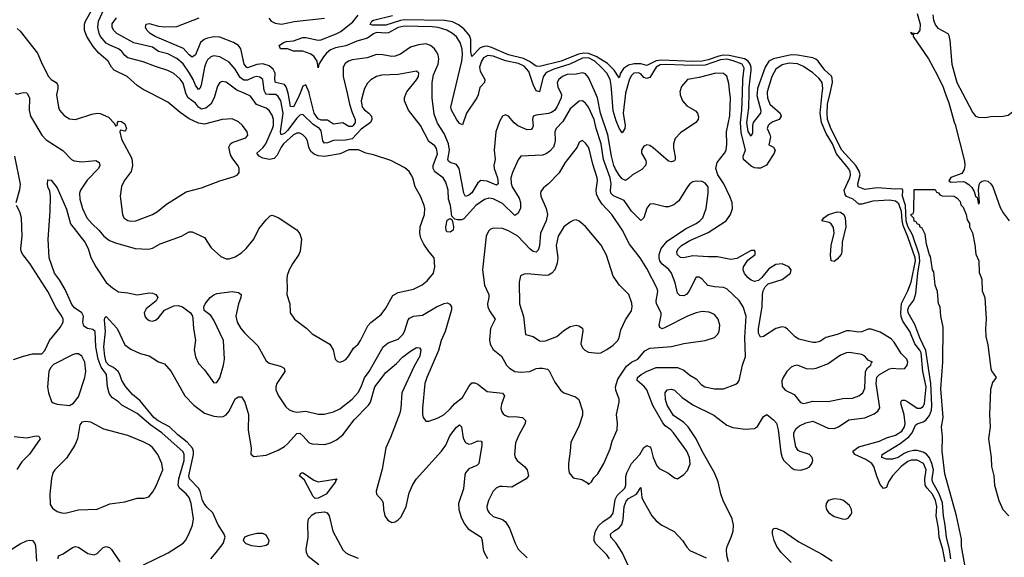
# Model space of a CAD drawing. Header units: inches. Extents: x 1694797 to 1849917, y 907313 to 1017959.
# Tile 529 of 656: x 1772806 to 1779218, y 1006980 to 1010479. Entities that reach past the tile are written whole.
import ezdxf

# ---------------------------------------------------------------- set-up
doc = ezdxf.new("R2010")
doc.units = ezdxf.units.IN
doc.header["$MEASUREMENT"] = 0
doc.layers.add('B7070', color=7, linetype='Continuous')
doc.layers.add('B7071', color=7, linetype='Continuous')

msp = doc.modelspace()

# ---------------------------------------------------------------- linework, layer by layer
at = {"layer": 'B7070', "color": 5}
for points, elevation in [([(1772777.1, 1010000), (1772790, 1009994.4), (1772812.4, 1010000)], 660), ([(1772852.8, 1010000), (1772856.7, 1009996.7), (1772869.1, 1009969.1), (1772867.2, 1009890), (1772876.8, 1009850), (1772950, 1009726.5), (1772977.6, 1009697.6), (1773087.5, 1009627.5), (1773144, 1009570), (1773160.8, 1009560.8), (1773210, 1009553), (1773302.7, 1009562.8), (1773323.7, 1009550), (1773326.9, 1009530), (1773318.9, 1009510), (1773245.8, 1009434.2), (1773201.5, 1009370), (1773195, 1009350), (1773197.5, 1009310), (1773215.6, 1009250), (1773243.5, 1009190), (1773278.2, 1009150), (1773321.4, 1009110), (1773353.7, 1009070), (1773390, 1009042.7), (1773430, 1009026.7), (1773558, 1008990), (1773644.4, 1008984.4), (1773670, 1008991.8), (1773719.9, 1009020.1), (1773859.3, 1009070), (1773910, 1009099.1), (1773930, 1009099.1), (1774010, 1009060.7), (1774053.8, 1008993.8), (1774116.9, 1008936.9), (1774150, 1008923.1), (1774170, 1008922.3), (1774210, 1008934.6), (1774250, 1008961.5), (1774281.7, 1008990), (1774329.8, 1009050), (1774363.3, 1009116.7), (1774410, 1009176), (1774438, 1009202), (1774450, 1009206), (1774490, 1009190.8), (1774610, 1009110.7), (1774630, 1009084.7), (1774642, 1009050), (1774632.5, 1008972.5), (1774624.2, 1008950), (1774582.6, 1008890), (1774561.1, 1008850), (1774547, 1008813), (1774544.6, 1008790), (1774548.8, 1008730), (1774546, 1008690), (1774566, 1008630), (1774567.7, 1008570), (1774595.3, 1008530), (1774674.9, 1008470), (1774710, 1008434.9), (1774826.6, 1008366.6), (1774848, 1008330), (1774861, 1008270), (1774874.8, 1008254.8), (1774890, 1008250.8), (1774910, 1008256.3), (1774930, 1008268.2), (1774950, 1008290.6), (1774979, 1008341), (1775010, 1008367.4), (1775026.2, 1008390), (1775074.1, 1008485.9), (1775092.8, 1008507.2), (1775160, 1008560), (1775190, 1008600.4), (1775236.6, 1008683.4), (1775270, 1008703.8), (1775370, 1008726), (1775426.3, 1008753.7), (1775460.4, 1008779.6), (1775499.6, 1008830), (1775509.5, 1008869.5), (1775505.2, 1008930), (1775469.8, 1008969.7), (1775438.3, 1009018.3), (1775417.7, 1009057.7), (1775410.8, 1009090), (1775414.6, 1009130), (1775442, 1009210), (1775443.8, 1009250), (1775438.8, 1009270), (1775415.6, 1009330), (1775382, 1009390), (1775366, 1009450), (1775355.9, 1009470), (1775342.3, 1009490), (1775314.4, 1009514.4), (1775222.1, 1009562.1), (1775110, 1009598.4), (1775059, 1009610), (1775011.4, 1009631.4), (1774950, 1009630.9), (1774893.8, 1009606.2), (1774790, 1009587.8), (1774750, 1009592.2), (1774723.5, 1009603.5), (1774701.9, 1009621.9), (1774688.7, 1009648.7), (1774679.4, 1009690), (1774669.8, 1009710), (1774650.4, 1009730.4), (1774630, 1009739.4), (1774610, 1009739.5), (1774590, 1009729.3), (1774523.5, 1009670), (1774508.1, 1009650), (1774483.3, 1009596.7), (1774464.2, 1009575.8), (1774432.1, 1009567.9), (1774390, 1009577.3), (1774366.1, 1009590), (1774350.7, 1009610), (1774390, 1009643.9), (1774409.2, 1009670.8), (1774453.2, 1009770), (1774458.8, 1009790), (1774458.5, 1009830), (1774450, 1009858.5), (1774430, 1009888.7), (1774410, 1009903.2), (1774347.7, 1009927.7), (1774310, 1009982), (1774267.2, 1010000)], 660), ([(1773048.1, 1010000), (1773046, 1009990), (1773058.9, 1009910), (1773064.9, 1009890), (1773095.4, 1009855.4), (1773130, 1009834), (1773170, 1009830.3), (1773276.8, 1009863.2), (1773310, 1009870.2), (1773330, 1009869.2), (1773384.9, 1009844.9), (1773423.6, 1009803.6), (1773430, 1009788.2), (1773432.9, 1009787.1), (1773443.1, 1009796.9), (1773443.7, 1009810), (1773450, 1009818.8), (1773470, 1009817.1), (1773490, 1009800.7), (1773500.7, 1009770), (1773497.5, 1009762.5), (1773490, 1009754), (1773461, 1009759), (1773458, 1009750), (1773470, 1009702), (1773535.8, 1009575.8), (1773540.7, 1009530), (1773531.7, 1009490), (1773487.2, 1009430), (1773470, 1009392.7), (1773459.5, 1009330), (1773474.9, 1009210), (1773483.7, 1009190), (1773510, 1009171.6), (1773530, 1009166.7), (1773562.7, 1009170), (1773670, 1009211.1), (1773704, 1009230), (1773761.6, 1009278.4), (1773890, 1009357.8), (1773990, 1009383.9), (1774110, 1009430.2), (1774202.2, 1009457.8), (1774223.6, 1009470), (1774234.9, 1009485.1), (1774235.8, 1009510), (1774228.7, 1009528.7), (1774193.3, 1009573.3), (1774179.8, 1009599.7), (1774168.5, 1009650), (1774177.7, 1009670), (1774190, 1009679.7), (1774278, 1009710), (1774292.6, 1009727.4), (1774287.8, 1009750), (1774257.4, 1009790), (1774230, 1009813.3), (1774190, 1009833.5), (1774124.7, 1009830), (1774010, 1009799.8), (1773970, 1009806), (1773910, 1009832.7), (1773850, 1009874.8), (1773770, 1009942.7), (1773657.2, 1010000)], 680), ([(1774080.4, 1010000), (1774072.2, 1009970), (1774051.5, 1009930), (1774017.9, 1009902.1), (1773990, 1009896.7), (1773970, 1009908.8), (1773950, 1009935.5), (1773903.8, 1009970), (1773891.8, 1009990), (1773888.9, 1010000)], 660), ([(1775043.3, 1010000), (1775030.7, 1009950), (1775037, 1009910), (1775051.3, 1009891.3), (1775079.7, 1009870), (1775096.8, 1009850), (1775099.5, 1009830), (1775090.7, 1009810), (1775030, 1009766.4), (1774970, 1009704.1), (1774930, 1009693.9), (1774850, 1009691.7), (1774810, 1009676.4), (1774790, 1009675.8), (1774779.6, 1009690), (1774770, 1009756.1), (1774758, 1009770), (1774717.3, 1009797.3), (1774650, 1009861.7), (1774630, 1009857.3), (1774610, 1009837.4), (1774550, 1009758.1), (1774530, 1009738.7), (1774508.8, 1009728.8), (1774505, 1009750), (1774521.6, 1009870), (1774505.6, 1009950), (1774490, 1009979.9), (1774473, 1009993), (1774430, 1009991.2), (1774410, 1009995), (1774407.7, 1010000)], 640), ([(1774631.9, 1010000), (1774620.1, 1009970), (1774590, 1009910.7), (1774570, 1009913.1), (1774556.6, 1009990), (1774553.6, 1010000)], 620), ([(1774937.7, 1010000), (1774953.5, 1009930), (1774970, 1009875.1), (1774990.4, 1009830), (1774991.1, 1009810), (1774976.8, 1009790), (1774970, 1009784.5), (1774950, 1009783.2), (1774910, 1009807.7), (1774850, 1009799.5), (1774810, 1009824), (1774770, 1009824.5), (1774750, 1009832.7), (1774724.4, 1009870), (1774691.1, 1010000)], 620), ([(1776646.9, 1006970), (1776630, 1006996.5), (1776555.2, 1007070), (1776547.3, 1007090), (1776546.2, 1007110), (1776556, 1007150), (1776575.9, 1007184.1), (1776606.2, 1007213.8), (1776654.4, 1007245.6), (1776670, 1007266.7), (1776683.7, 1007356.3), (1776697.7, 1007382.3), (1776745.9, 1007430), (1776752.7, 1007450), (1776754, 1007506), (1776759.4, 1007530), (1776789.6, 1007590.4), (1776843.7, 1007650), (1776870, 1007694.9), (1776890, 1007707.4), (1776910, 1007698), (1776916.5, 1007690), (1776931.3, 1007630), (1776954.3, 1007574.3), (1776970, 1007557.1), (1777026, 1007530), (1777070, 1007498), (1777090, 1007491.3), (1777130, 1007518.8), (1777154.2, 1007545.8), (1777172.3, 1007587.7), (1777167.7, 1007630), (1777150, 1007671.1), (1777064.4, 1007790), (1777045.6, 1007810), (1777010, 1007835.8), (1776994.3, 1007854.3), (1776928.3, 1007968.3), (1776890.4, 1008070), (1776872, 1008092), (1776826.2, 1008130), (1776829.8, 1008150), (1776852.9, 1008170), (1776888.7, 1008190), (1776950, 1008215.7), (1777090, 1008215.4), (1777130, 1008198.5), (1777170, 1008165.5), (1777210, 1008141.7), (1777244, 1008104), (1777268, 1008090), (1777330, 1008076.5), (1777390, 1008076.9), (1777470, 1008106.4), (1777482.4, 1008117.6), (1777490, 1008131.3), (1777513.6, 1008230), (1777532.4, 1008287.6), (1777527.2, 1008410), (1777536.1, 1008550), (1777517.5, 1008610), (1777490, 1008650.9), (1777410, 1008726.9), (1777390, 1008735.1), (1777330, 1008739.4), (1777287.9, 1008747.9), (1777250, 1008789.6), (1777230, 1008802.9), (1777210, 1008802.7), (1777166, 1008714), (1777150, 1008691.9), (1777130, 1008681.4), (1777104.2, 1008684.2), (1777090, 1008698), (1777073.4, 1008766.6), (1777050.2, 1008830.2), (1777032.9, 1008852.9), (1776988.3, 1008890), (1776974.8, 1008910), (1776969.2, 1008929.2), (1776969.3, 1008950.7), (1776982.6, 1008990), (1777023, 1009037), (1777141.3, 1009118.7), (1777210, 1009152.4), (1777235.8, 1009170), (1777254.2, 1009190), (1777276.8, 1009250), (1777289.8, 1009350), (1777288.1, 1009390), (1777270, 1009414.8), (1777250, 1009426.2), (1777210, 1009428.2), (1777190, 1009422.9), (1777170.3, 1009410), (1777154.2, 1009390), (1777099.1, 1009300.9), (1777066.7, 1009273.3), (1777030, 1009261.1), (1777010, 1009261.5), (1776930, 1009280.4), (1776910, 1009278.3), (1776890, 1009253.3), (1776870, 1009189.6), (1776850, 1009172.6), (1776790, 1009231.7), (1776741.3, 1009301.3), (1776673.1, 1009333.1), (1776655.9, 1009350), (1776653.1, 1009370), (1776657, 1009410), (1776651.2, 1009448.8), (1776608.5, 1009570), (1776592, 1009670), (1776558.8, 1009770), (1776547.9, 1009830), (1776510, 1009909), (1776490, 1009936.1), (1776470, 1009950.9), (1776450, 1009947.9), (1776390, 1009898), (1776343.3, 1009816.7), (1776298.5, 1009770), (1776291.3, 1009750), (1776292.5, 1009692.5), (1776288.7, 1009670), (1776281.3, 1009650), (1776257.8, 1009622.2), (1776234, 1009606), (1776210, 1009598), (1776070.3, 1009589.7), (1776052.5, 1009567.5), (1776014.8, 1009485.2), (1776004.8, 1009450), (1776006.9, 1009413.1), (1776013.6, 1009390), (1776057.4, 1009317.4), (1776068.1, 1009290), (1776067.1, 1009250), (1776050, 1009217.3), (1776030, 1009203.9), (1775950, 1009283.6), (1775890, 1009313.7), (1775862, 1009318), (1775832, 1009308), (1775775.8, 1009270), (1775697.4, 1009182.6), (1775683.3, 1009176.7), (1775655.9, 1009175.9), (1775640, 1009180), (1775621, 1009201), (1775610.6, 1009270.6), (1775598.7, 1009310), (1775596.8, 1009370), (1775582, 1009422), (1775564, 1009450), (1775510, 1009489.1), (1775499.2, 1009510), (1775499.5, 1009530), (1775526.4, 1009606.4), (1775520, 1009640), (1775510, 1009656.9), (1775470, 1009686.3), (1775416.5, 1009790), (1775338.5, 1009890), (1775312.4, 1009950), (1775311, 1009970), (1775322.4, 1010000)], 640), ([(1776329.9, 1010000), (1776334.6, 1009990), (1776332.8, 1009970), (1776306.5, 1009913.5), (1776290, 1009890.4), (1776270, 1009874.6), (1776250, 1009867.6), (1776170, 1009858.1), (1776150.3, 1009850), (1776144.3, 1009830), (1776150, 1009789), (1776146, 1009774), (1776135.8, 1009764.2), (1776110, 1009761.4), (1776050, 1009788.7), (1776026.8, 1009806.8), (1775990, 1009851.3), (1775970, 1009859.5), (1775949.7, 1009850.3), (1775930, 1009816.8), (1775906.9, 1009750), (1775895, 1009630), (1775901.8, 1009570), (1775894.1, 1009530), (1775895.2, 1009510), (1775917.1, 1009450), (1775921.2, 1009410), (1775910, 1009402.3), (1775850, 1009427.1), (1775808.7, 1009431.3), (1775790, 1009418), (1775750, 1009351.7), (1775730, 1009336), (1775710, 1009329), (1775699, 1009350), (1775667.4, 1009510), (1775650, 1009536.1), (1775608.6, 1009550), (1775598.9, 1009558.9), (1775594.4, 1009570), (1775604.4, 1009630), (1775598.4, 1009670), (1775570, 1009738.2), (1775526.1, 1009806.1), (1775504.8, 1009864.8), (1775490.9, 1009970), (1775491, 1010000)], 620), ([(1775793.9, 1010000), (1775791.4, 1009990), (1775781.9, 1009970), (1775714.8, 1009870), (1775690, 1009794.7), (1775670, 1009803.2), (1775650, 1009830.6), (1775617.7, 1009890), (1775613.1, 1009910), (1775634.8, 1010000)], 580), ([(1777106, 1010000), (1777107.1, 1009990), (1777121.8, 1009950), (1777150, 1009918.2), (1777206.2, 1009886.2), (1777219.6, 1009870), (1777226.4, 1009846.4), (1777224.7, 1009830), (1777209.1, 1009810), (1777110, 1009742.3), (1777075.2, 1009704.8), (1777062.7, 1009670), (1777063, 1009643), (1777074.3, 1009585.7), (1777074.9, 1009570), (1777070, 1009559.5), (1777050, 1009552.8), (1777030, 1009558.9), (1776930, 1009645.6), (1776910, 1009659.2), (1776890, 1009663.5), (1776870, 1009654.7), (1776855.3, 1009630), (1776855.9, 1009610), (1776882.3, 1009562.3), (1776885.1, 1009550), (1776880.1, 1009530), (1776857.1, 1009502.9), (1776796.3, 1009470), (1776770, 1009444.7), (1776750, 1009432.4), (1776730, 1009443.7), (1776710, 1009467.1), (1776685.7, 1009505.7), (1776676, 1009530), (1776660.3, 1009590), (1776636, 1009730), (1776587.1, 1009870), (1776567.8, 1009970), (1776554.8, 1010000)], 620), ([(1776750.2, 1010000), (1776750, 1009999.2), (1776734.8, 1009870), (1776748.2, 1009790), (1776745.9, 1009770), (1776730, 1009742.4), (1776710, 1009773.7), (1776690, 1009820.7), (1776670, 1009884.8), (1776662, 1010000)], 580), ([(1777422, 1006950), (1777411.1, 1006991.1), (1777408.2, 1007030), (1777412.1, 1007050), (1777439.8, 1007110), (1777451.3, 1007150), (1777454.1, 1007190), (1777445.2, 1007230), (1777387.2, 1007350), (1777371.9, 1007391.9), (1777353.8, 1007470), (1777330.8, 1007530), (1777250, 1007670.7), (1777210.4, 1007750), (1777158, 1007830), (1777130, 1007857.1), (1777063.7, 1007903.7), (1777022.2, 1007970), (1777012.2, 1008007.8), (1777009.1, 1008050), (1777022.9, 1008070), (1777050, 1008073.2), (1777070, 1008067.8), (1777120.6, 1008020.6), (1777190, 1007972.5), (1777325.8, 1007905.8), (1777410, 1007839.2), (1777450, 1007823.8), (1777530, 1007813.4), (1777590, 1007819.1), (1777610, 1007832), (1777650, 1007895.3), (1777670.3, 1007910.3), (1777715.2, 1007875.2), (1777733.7, 1007853.6), (1777745.7, 1007810), (1777761.8, 1007661.8), (1777770.4, 1007630), (1777781.3, 1007610), (1777830, 1007563.7), (1777850, 1007552.2), (1777890, 1007547.2), (1777930, 1007557), (1777950, 1007568.4), (1777965.1, 1007590), (1777970.8, 1007610), (1777966.6, 1007630), (1777950, 1007648), (1777887.7, 1007667.7), (1777876, 1007676), (1777859.8, 1007699.8), (1777846.2, 1007770), (1777848, 1007790), (1777861.4, 1007818.6), (1777883.9, 1007836.1), (1777925.2, 1007854.8), (1777970, 1007865.4), (1778070, 1007819.8), (1778110, 1007818.8), (1778137.8, 1007830), (1778205.9, 1007874.1), (1778310, 1007888.2), (1778370, 1007913.5), (1778393.6, 1007930), (1778406.5, 1007953.5), (1778383.5, 1008110), (1778386.9, 1008153.1), (1778404.8, 1008170), (1778470, 1008206.7), (1778490, 1008210.9), (1778534.5, 1008205.5), (1778570, 1008209.4), (1778584.2, 1008230), (1778589.8, 1008250), (1778582.4, 1008270), (1778546.3, 1008306.3), (1778500, 1008380), (1778481.3, 1008401.3), (1778410, 1008444.1), (1778350, 1008465.7), (1778330, 1008463.6), (1778290, 1008446.6), (1778270, 1008444.5), (1778210, 1008454.5), (1778190, 1008453.5), (1778130, 1008429.8), (1778056.3, 1008410), (1778015.6, 1008384.4), (1777990, 1008377.3), (1777970, 1008377.9), (1777878.9, 1008398.9), (1777854.7, 1008414.7), (1777805.3, 1008465.3), (1777790, 1008475.3), (1777770, 1008479.8), (1777730, 1008469.2), (1777650, 1008416.1), (1777630, 1008412.8), (1777617.9, 1008437.9), (1777616.2, 1008470), (1777640.6, 1008610), (1777641.9, 1008690), (1777646.8, 1008713.2), (1777660.2, 1008739.8), (1777680.4, 1008759.7), (1777770, 1008788.2), (1777824.5, 1008830), (1777829.7, 1008850), (1777813.5, 1008870), (1777770, 1008890.6), (1777730, 1008885.7), (1777683.4, 1008856.6), (1777639, 1008801), (1777618, 1008782), (1777590, 1008774.3), (1777570, 1008783.1), (1777550, 1008799.8), (1777526.8, 1008826.8), (1777517, 1008850), (1777520.2, 1008870), (1777547.2, 1008912.8), (1777595.1, 1008950), (1777596, 1008970), (1777590, 1008976), (1777570, 1008976), (1777476, 1008924), (1777437.2, 1008917.2), (1777350, 1008936), (1777290, 1008934.7), (1777190, 1008941.8), (1777129, 1008929), (1777110, 1008930.9), (1777087.8, 1008950), (1777084.8, 1008970), (1777095.4, 1008990), (1777116, 1009010), (1777170, 1009041.3), (1777290, 1009094.2), (1777405.5, 1009170), (1777435.1, 1009210), (1777447.8, 1009250), (1777445, 1009290), (1777430, 1009328.3), (1777390.5, 1009410), (1777351.2, 1009470), (1777339.7, 1009510), (1777347.7, 1009550), (1777396.3, 1009610), (1777406.6, 1009630), (1777410.9, 1009669.1), (1777408.2, 1009750), (1777430, 1009853.4), (1777434.1, 1009970), (1777430.5, 1010000)], 620), ([(1777673.7, 1010000), (1777674.5, 1009970), (1777691.6, 1009930), (1777757.3, 1009870), (1777765.2, 1009850), (1777751.8, 1009830), (1777710, 1009813.5), (1777690, 1009800.3), (1777679.7, 1009790), (1777672.6, 1009770), (1777691.1, 1009731.1), (1777694, 1009714), (1777685.3, 1009665.3), (1777714, 1009650), (1777725, 1009630), (1777718.9, 1009610), (1777670, 1009532), (1777630, 1009513.6), (1777610, 1009511.5), (1777590, 1009514), (1777570, 1009525.8), (1777518.3, 1009570), (1777516.4, 1009590), (1777531.8, 1009630), (1777505.1, 1009745.1), (1777500.1, 1009810), (1777509.4, 1009890), (1777512.5, 1010000)], 580), ([(1777607.3, 1010000), (1777605.8, 1009985.8), (1777633.1, 1009886.9), (1777630.4, 1009869.6), (1777582.3, 1009810), (1777577.4, 1009790), (1777577.4, 1009742.6), (1777570, 1009720.9), (1777550, 1009752), (1777540.4, 1009810), (1777554.9, 1009905.1), (1777556.4, 1010000)], 560), ([(1778831.9, 1006950), (1778817.8, 1007030), (1778793, 1007110), (1778789.4, 1007170), (1778774.1, 1007250), (1778778.1, 1007310), (1778770.2, 1007350), (1778750.7, 1007390.7), (1778714.7, 1007430), (1778702.6, 1007450), (1778699, 1007490), (1778708.1, 1007550), (1778690.3, 1007590), (1778650, 1007612.1), (1778610, 1007611.6), (1778590, 1007604.3), (1778545.2, 1007570), (1778489.4, 1007510), (1778463.5, 1007470), (1778450, 1007434.5), (1778430, 1007427.1), (1778410, 1007453.6), (1778387, 1007507), (1778368, 1007570), (1778354.2, 1007590), (1778316.5, 1007616.5), (1778243.2, 1007650), (1778230.7, 1007670), (1778270, 1007699.7), (1778405, 1007735), (1778450, 1007756.5), (1778510, 1007774.6), (1778550, 1007800.3), (1778568.3, 1007830), (1778571.8, 1007850), (1778566.2, 1007906.1), (1778545.8, 1007974.2), (1778544.2, 1007990), (1778550, 1008002.3), (1778570, 1008001.7), (1778590, 1007992.4), (1778650, 1007950.6), (1778672.4, 1007950), (1778690, 1007962.2), (1778698.4, 1007981.6), (1778707.8, 1008090), (1778687.1, 1008190), (1778676.6, 1008310), (1778667.7, 1008327.7), (1778633.9, 1008370), (1778602.3, 1008450), (1778556.6, 1008516.6), (1778545.9, 1008545.9), (1778542.9, 1008570), (1778547.6, 1008632.4), (1778590, 1008714.3), (1778610, 1008770), (1778638.4, 1008910), (1778637.3, 1008930), (1778590, 1009065.8), (1778558.5, 1009138.5), (1778551.6, 1009171.6), (1778548.6, 1009230), (1778530, 1009281.2), (1778510, 1009297.2), (1778470, 1009305.1), (1778361.7, 1009298.3), (1778290, 1009277.2), (1778270, 1009278), (1778234, 1009310), (1778190, 1009327.8), (1778180.2, 1009340.2), (1778174.9, 1009370), (1778211.9, 1009450), (1778215.6, 1009470), (1778213, 1009490), (1778203, 1009510), (1778125.9, 1009605.9), (1778098.2, 1009670), (1778057.3, 1009737.3), (1778027.7, 1009810), (1778018.1, 1009870), (1778032.5, 1010000)], 580), ([(1778870, 1006970), (1778860.7, 1007030), (1778840.2, 1007110), (1778833.1, 1007190), (1778821.5, 1007250), (1778815.2, 1007335.2), (1778793.1, 1007393.1), (1778748.9, 1007470), (1778747.6, 1007490), (1778755.7, 1007550), (1778746.7, 1007590), (1778730, 1007627.6), (1778711.5, 1007651.5), (1778690, 1007664.3), (1778650, 1007674.4), (1778626, 1007674), (1778590, 1007665.3), (1778565, 1007655), (1778526.5, 1007630), (1778490, 1007617.8), (1778450, 1007617.5), (1778419.2, 1007630), (1778421.3, 1007650), (1778538.5, 1007721.5), (1778596.4, 1007763.6), (1778617.4, 1007790), (1778639.4, 1007840.6), (1778650.4, 1007849.6), (1778690, 1007860.5), (1778707.1, 1007872.9), (1778730, 1007902.6), (1778743.6, 1007936.4), (1778746, 1007970), (1778739.4, 1008110), (1778706.8, 1008326.8), (1778668.5, 1008408.5), (1778634.9, 1008494.9), (1778590.8, 1008570), (1778589.7, 1008590), (1778596.2, 1008610), (1778627.6, 1008652.4), (1778642.4, 1008697.6), (1778653.4, 1008830), (1778668.3, 1008910), (1778663.4, 1008950), (1778618.8, 1009078.8), (1778590, 1009133.3), (1778578, 1009170), (1778573.1, 1009270), (1778555, 1009330), (1778557.8, 1009370), (1778554.2, 1009374.2), (1778550, 1009377.5), (1778510, 1009376.1), (1778390, 1009384), (1778310, 1009373.9), (1778265.4, 1009390), (1778263.1, 1009410), (1778278, 1009470), (1778272.6, 1009492.6), (1778249.9, 1009530), (1778159.7, 1009630), (1778090, 1009766.2), (1778067.2, 1009830), (1778063.4, 1009870), (1778067.3, 1009930), (1778083, 1010000)], 560), ([(1778833.4, 1010000), (1778856.9, 1009936.9), (1778890, 1009812.7), (1778897.7, 1009797.7), (1778958, 1009558), (1778960.5, 1009530), (1778957, 1009503), (1778942, 1009478), (1778870, 1009451.6), (1778857.3, 1009430), (1778870, 1009420.6), (1778950, 1009425.2), (1778962.4, 1009422.4), (1778987, 1009407), (1779005.8, 1009385.8), (1779020.7, 1009360.7), (1779030, 1009330.7), (1779041.1, 1009321.1), (1779050, 1009278.8), (1779055.6, 1009290), (1779049.5, 1009369.5), (1779053, 1009407), (1779060.4, 1009419.6), (1779072.3, 1009427.7), (1779090, 1009431.5), (1779110, 1009427.9), (1779130.7, 1009410.7), (1779143.3, 1009390), (1779190, 1009257.4), (1779210, 1009222), (1779250, 1009170.8)], 560), ([(1778945.3, 1010000), (1779010, 1009876.1), (1779030, 1009851.8), (1779050, 1009844.9), (1779090, 1009842.6), (1779130.8, 1009849.2), (1779210, 1009850.1), (1779241.8, 1009858.2), (1779299.8, 1009900.2), (1779356.6, 1009970), (1779371.9, 1010000)], 580), ([(1772783.5, 1009290), (1772807.1, 1009372.9), (1772810.6, 1009409.4), (1772774.1, 1009590)], 660), ([(1773612.3, 1006930), (1773772, 1007008), (1773870, 1007072.2), (1773886.3, 1007090), (1773908.3, 1007130), (1773930.7, 1007189.3), (1773938.4, 1007230), (1773923.4, 1007330), (1773910, 1007368.4), (1773890, 1007393), (1773846.2, 1007430), (1773837.7, 1007450), (1773842.8, 1007490), (1773876.8, 1007610), (1773877.7, 1007650), (1773870, 1007667.1), (1773732.5, 1007790), (1773659.9, 1007839.9), (1773570, 1007915), (1773471.1, 1007970), (1773450, 1007991.8), (1773410, 1008018.6), (1773400.2, 1008030), (1773389.2, 1008049.2), (1773377, 1008090), (1773372.3, 1008170), (1773337, 1008217), (1773317.7, 1008270), (1773301.5, 1008350), (1773296.6, 1008450), (1773283.2, 1008463.2), (1773248.3, 1008468.3), (1773224.3, 1008484.3), (1773217.8, 1008510), (1773221.3, 1008550), (1773211.1, 1008570), (1773163.6, 1008603.6), (1773146, 1008626), (1773102.2, 1008722.2), (1773065.3, 1008785.3), (1773032.9, 1008830), (1772998.1, 1008930), (1772990.5, 1009050), (1773005.4, 1009230), (1773005.6, 1009330), (1773002.6, 1009362.6), (1772989.9, 1009390), (1772986.2, 1009410), (1772990, 1009436), (1773010, 1009434.8), (1773050, 1009383.8), (1773110, 1009246), (1773137.5, 1009150), (1773230, 1009031.5), (1773251.9, 1008990), (1773270.2, 1008930.2), (1773301.1, 1008870), (1773370, 1008768.8), (1773410, 1008732.7), (1773450, 1008708), (1773510, 1008700.9), (1773570, 1008687.1), (1773650, 1008700.2), (1773670, 1008699.6), (1773693, 1008690), (1773706, 1008670), (1773695.5, 1008650), (1773630, 1008598), (1773615.8, 1008570), (1773620.4, 1008550), (1773630, 1008536.3), (1773650, 1008522), (1773670, 1008517.4), (1773690, 1008522.3), (1773710, 1008539.5), (1773750, 1008588.4), (1773810, 1008617.4), (1773838.5, 1008618.6), (1773866.8, 1008610), (1773918, 1008570), (1773930.3, 1008550.3), (1773933.7, 1008533.7), (1773937.3, 1008470), (1773950, 1008392), (1773943, 1008330), (1773950, 1008284.7), (1773970, 1008240.7), (1774010, 1008199.1), (1774070, 1008116.4), (1774090, 1008117.1), (1774110, 1008147.7), (1774134.2, 1008230), (1774139.8, 1008270), (1774133.6, 1008390), (1774070, 1008522.4), (1774050, 1008552.8), (1774006.6, 1008586.6), (1774005.1, 1008610), (1774014, 1008630), (1774046.3, 1008670), (1774070, 1008689), (1774090, 1008697.5), (1774190, 1008709.2), (1774230, 1008703.1), (1774248.4, 1008690), (1774246, 1008670), (1774230.2, 1008630), (1774214.3, 1008550), (1774223.2, 1008510), (1774246.7, 1008470), (1774270, 1008441.5), (1774357, 1008357), (1774410, 1008258.5), (1774430, 1008243.8), (1774504.5, 1008224.5), (1774527.4, 1008210), (1774532, 1008190), (1774480.7, 1008110), (1774473.8, 1008090), (1774474.6, 1008070), (1774491.7, 1008030), (1774539.5, 1007959.5), (1774560.5, 1007940.5), (1774588.5, 1007928.5), (1774610, 1007925.4), (1774670, 1007930.2), (1774750, 1007911.3), (1774787.7, 1007912.3), (1774850, 1007926.5), (1774890, 1007946.3), (1774970, 1008008), (1775010, 1008051.6), (1775029.9, 1008090.1), (1775051.3, 1008148.7), (1775081.4, 1008190), (1775173.6, 1008350), (1775204.5, 1008375.5), (1775270, 1008400.5), (1775301, 1008430), (1775312.7, 1008450), (1775334.8, 1008525.2), (1775343.3, 1008536.7), (1775370, 1008548.6), (1775430, 1008556.3), (1775520.4, 1008610), (1775570, 1008632.5), (1775590, 1008635.2), (1775608, 1008628), (1775617.2, 1008610), (1775618, 1008590), (1775577.7, 1008450), (1775549.5, 1008390), (1775533.3, 1008326.7), (1775457.3, 1008150), (1775445.2, 1008110), (1775429.1, 1007950), (1775428.9, 1007908.9), (1775433.4, 1007890), (1775450, 1007864.9), (1775470, 1007864.9), (1775530, 1007887), (1775570, 1007910.3), (1775610, 1007945.3), (1775639.1, 1007980.9), (1775690, 1008019), (1775730, 1008092), (1775750, 1008114.4), (1775770, 1008115.4), (1775790, 1008106.5), (1775850, 1008059.6), (1775950, 1008047.3), (1775963, 1008030), (1775943.7, 1007976.3), (1775939.5, 1007950), (1775942.4, 1007930), (1775953.6, 1007913.6), (1775964.2, 1007904.2), (1775990, 1007893.8), (1776030, 1007896.5), (1776081, 1007890), (1776099.3, 1007870), (1776098, 1007850), (1776053.4, 1007770), (1776034.7, 1007725.3), (1776027.1, 1007650), (1776031.6, 1007630), (1776045.3, 1007610), (1776093.7, 1007570), (1776110.3, 1007550), (1776118.9, 1007510), (1776104.9, 1007490), (1776010, 1007435.3), (1775950, 1007441.6), (1775930, 1007439.8), (1775908.7, 1007430), (1775890, 1007409.6), (1775859, 1007350), (1775848, 1007310), (1775850.3, 1007290), (1775862.3, 1007270), (1775890, 1007245.5), (1775950, 1007224.9), (1775970.1, 1007210.1), (1775996, 1007170), (1776032.6, 1007072.6), (1776052.7, 1007032.7), (1776110, 1006975.3)], 640), ([(1778960.8, 1006930), (1778938.2, 1007050), (1778938, 1007098), (1778907.1, 1007250), (1778830, 1007524), (1778812.8, 1007670), (1778815.2, 1007764.8), (1778808.7, 1007830), (1778818.5, 1007890), (1778804, 1008076), (1778817, 1008250), (1778818.7, 1008478.7), (1778803.6, 1008550), (1778799.5, 1008610), (1778789.7, 1008630), (1778781.6, 1008710), (1778767.9, 1008752.1), (1778758, 1008838), (1778749.6, 1008850.4), (1778737.5, 1008937.5), (1778730, 1008948.7), (1778710, 1009018), (1778702, 1009082), (1778682.7, 1009122.7), (1778670, 1009129.3), (1778664.5, 1009144.5), (1778649.3, 1009150), (1778644, 1009164), (1778630, 1009166.6), (1778628.2, 1009188.2), (1778610, 1009204), (1778610, 1009212.7), (1778624.7, 1009215.3), (1778628.2, 1009231.8), (1778630, 1009374), (1778767.3, 1009372.7), (1778776.9, 1009356.9), (1778790, 1009351), (1778798, 1009338), (1778813, 1009333), (1778892, 1009330), (1778910, 1009318), (1778930, 1009296), (1778934, 1009274), (1778950, 1009258), (1778970, 1009212), (1778976.3, 1009176.3), (1778990, 1009152), (1778991.7, 1009131.7), (1779010, 1009092), (1779025.4, 1009014.6), (1779031.9, 1008951.9), (1779051.5, 1008910), (1779053.5, 1008833.5), (1779070.3, 1008790), (1779073.7, 1008713.7), (1779090.3, 1008670), (1779099.1, 1008530), (1779094, 1008470), (1779096.4, 1008416.4), (1779110, 1008362), (1779128.9, 1008208.9), (1779133.4, 1008193.4), (1779164, 1008150), (1779141.4, 1008118.6), (1779127.8, 1008072.2), (1779121.5, 1007910), (1779124.6, 1007830), (1779115.6, 1007750), (1779131.7, 1007630), (1779133.1, 1007570), (1779148.8, 1007510), (1779153.4, 1007450), (1779181.1, 1007350), (1779208.7, 1007290), (1779246.4, 1007250)], 540), ([(1772766.5, 1008266.5), (1772830, 1008289.1), (1772890, 1008303.7), (1772950, 1008304), (1772970, 1008326.8), (1773000.3, 1008390), (1773070, 1008474.9), (1773088.2, 1008510), (1773089, 1008530), (1773081.1, 1008550), (1773044, 1008604), (1772988.4, 1008710), (1772873.1, 1008893.1), (1772825.7, 1008950), (1772815.6, 1008970), (1772813.6, 1008990), (1772822, 1009070), (1772818.7, 1009190), (1772807.7, 1009227.7), (1772784.8, 1009270)], 660), ([(1774049.8, 1006970), (1774086, 1007010), (1774131.5, 1007070), (1774143.6, 1007110), (1774137.6, 1007130), (1774095.8, 1007195.8), (1774063.2, 1007270), (1774025.5, 1007305.5), (1774006.6, 1007330), (1773997.1, 1007350), (1773981.7, 1007410), (1773970.8, 1007430), (1773911.4, 1007490), (1773908.2, 1007510), (1773937.1, 1007650), (1773937.7, 1007670), (1773931.6, 1007690), (1773896.2, 1007730), (1773836.2, 1007776.2), (1773781.7, 1007830), (1773708.4, 1007868.4), (1773679.6, 1007890), (1773590, 1007999.3), (1773540.5, 1008040.5), (1773497.7, 1008090), (1773470.4, 1008130), (1773459.2, 1008170), (1773446.9, 1008190), (1773415.9, 1008215.9), (1773387, 1008230), (1773369.4, 1008250), (1773359.6, 1008290), (1773354.2, 1008350), (1773364.9, 1008450), (1773357.7, 1008522.3), (1773361.5, 1008538.6), (1773370, 1008547.7), (1773440.2, 1008470), (1773490, 1008363.7), (1773530, 1008334.6), (1773590, 1008307.2), (1773650, 1008290.3), (1773710, 1008252.8), (1773750, 1008238.9), (1773792.4, 1008190), (1773881.8, 1008030), (1773940.9, 1007970), (1774010, 1007918.2), (1774070, 1007897.5), (1774110, 1007893), (1774130, 1007896.1), (1774150, 1007907.8), (1774170, 1007930.2), (1774210, 1008011.8), (1774230, 1008024.6), (1774250, 1008024.2), (1774272.2, 1007990), (1774295.1, 1007910), (1774294.4, 1007810), (1774313, 1007690), (1774310.9, 1007650.9), (1774330, 1007636), (1774410, 1007645.3), (1774490, 1007676.5), (1774530, 1007700.6), (1774550, 1007718.6), (1774610, 1007786.5), (1774630, 1007787.1), (1774650.7, 1007770.7), (1774690, 1007724.7), (1774710, 1007717.8), (1774790, 1007714.2), (1774830, 1007724), (1774870, 1007745), (1774910, 1007776.3), (1774984.8, 1007875.2), (1775077.3, 1007970), (1775090, 1007990.2), (1775119, 1008090), (1775190, 1008183), (1775259.3, 1008240.7), (1775298.6, 1008281.4), (1775350, 1008322), (1775390, 1008345.3), (1775410, 1008343.1), (1775418.5, 1008330), (1775411.6, 1008290), (1775375.5, 1008224.5), (1775293.5, 1008050), (1775287.7, 1007950), (1775281.5, 1007918.6), (1775221.5, 1007758.5), (1775190, 1007691.8), (1775167.1, 1007552.9), (1775126.9, 1007410), (1775130.3, 1007390), (1775166.3, 1007350), (1775172.9, 1007332.9), (1775175.2, 1007290), (1775184.7, 1007250), (1775202.6, 1007222.6), (1775230, 1007207.3), (1775250, 1007211), (1775270, 1007223), (1775290, 1007243), (1775322, 1007310), (1775341.5, 1007398.5), (1775366.1, 1007453.9), (1775390.6, 1007490), (1775553.6, 1007670), (1775580.2, 1007710), (1775606.9, 1007770), (1775650, 1007826.3), (1775670, 1007841.3), (1775683.8, 1007830), (1775694.9, 1007754.9), (1775710, 1007726.3), (1775730, 1007716.5), (1775750, 1007720.2), (1775790, 1007738.2), (1775810, 1007736.5), (1775814.4, 1007730), (1775815, 1007710), (1775796.3, 1007590), (1775783.2, 1007576.8), (1775730, 1007555.3), (1775709.4, 1007530.6), (1775705, 1007515), (1775695.4, 1007424.6), (1775663.5, 1007330), (1775666, 1007290), (1775681.5, 1007241.5), (1775700.9, 1007200.9), (1775725.4, 1007165.4), (1775810.3, 1007110), (1775816.9, 1007090), (1775823.9, 1007030), (1775830.2, 1007010), (1775852.3, 1006972.3)], 620), ([(1772770, 1007765.6), (1772850, 1007756.6), (1772914, 1007770), (1772930, 1007768), (1772939.6, 1007750), (1772870, 1007651), (1772819.5, 1007600.5), (1772788.5, 1007551.5)], 640), ([(1776784.6, 1006890), (1776729.5, 1007010), (1776691.1, 1007071.1), (1776656.2, 1007110), (1776652.7, 1007130), (1776674.2, 1007150), (1776709, 1007171), (1776726.1, 1007193.9), (1776735, 1007225), (1776743.2, 1007310), (1776755.5, 1007344.5), (1776770, 1007361.6), (1776821.7, 1007390), (1776850, 1007434), (1776856.2, 1007370), (1776865.4, 1007350), (1776922.9, 1007250), (1776950, 1007217.8), (1776988.5, 1007190), (1777068.4, 1007148.4), (1777123.1, 1007090), (1777150, 1007045.5), (1777170, 1007023.1), (1777276.9, 1006976.9)], 620), ([(1774754.8, 1006930), (1774684.6, 1006984.6), (1774673.3, 1007010), (1774670.5, 1007030), (1774685.2, 1007110), (1774682.3, 1007197.7), (1774687.4, 1007230), (1774710, 1007255.7), (1774732.6, 1007270), (1774790, 1007276.4), (1774809.2, 1007270), (1774821, 1007250), (1774845, 1007150), (1774910, 1007029.5), (1774930, 1007008.3), (1774950, 1006997), (1775010, 1006974.9)], 580), ([(1777830, 1006946.3), (1777764.9, 1007010), (1777737.4, 1007050), (1777718.1, 1007090), (1777707.9, 1007132.1), (1777707.5, 1007152.5), (1777713.6, 1007166.4), (1777730, 1007170.3), (1777778.7, 1007150), (1777880.5, 1007080.5), (1778030, 1007000.1), (1778096.9, 1006956.9)], 580), ([(1772750, 1007030.2), (1772810, 1007067.9), (1772850, 1007086.8), (1772870, 1007091.8), (1772890, 1007089), (1772905.2, 1007070), (1772910, 1007054), (1772914.6, 1006954.6)], 640), ([(1773057.2, 1006970), (1773058, 1006990), (1773090, 1007002), (1773150, 1007043.8), (1773170, 1007049.3), (1773190, 1007045.6), (1773250, 1007004.2), (1773290, 1006995.8), (1773310, 1007004.4), (1773350, 1007042.8), (1773370, 1007050.2), (1773390, 1007042.8), (1773404.6, 1007030), (1773457.1, 1006950)], 640)]:
    msp.add_lwpolyline(points, dxfattribs=dict(at, elevation=elevation))
for points, elevation in [([(1776470, 1009692), (1776450, 1009682.7), (1776435.3, 1009650), (1776357.8, 1009550), (1776318.5, 1009481.5), (1776250, 1009411.5), (1776215.9, 1009384.1), (1776200.2, 1009359.8), (1776196.5, 1009350), (1776199, 1009330), (1776234.7, 1009250), (1776243.5, 1009210), (1776234.6, 1009170), (1776198.1, 1009090), (1776191.9, 1009008.1), (1776181.6, 1008978.4), (1776170, 1008966.4), (1776150, 1008970.8), (1776130, 1008986), (1776050, 1009069.8), (1775990, 1009105.5), (1775950, 1009120.3), (1775890, 1009121.7), (1775870, 1009112.8), (1775858.4, 1009101.6), (1775842.7, 1009070), (1775820.2, 1008850), (1775833.2, 1008750), (1775860.2, 1008690), (1775861.3, 1008670), (1775852.2, 1008630), (1775854.4, 1008610), (1775864.6, 1008584.6), (1775902, 1008530), (1775872.7, 1008470), (1775865.7, 1008394.3), (1775870, 1008366.8), (1775890, 1008333), (1775943.1, 1008290), (1775975.8, 1008230), (1775995.8, 1008210), (1776029.5, 1008189.5), (1776070, 1008185.6), (1776128, 1008190), (1776170, 1008207.7), (1776189.7, 1008210.3), (1776211.3, 1008211.3), (1776243.8, 1008203.8), (1776253.4, 1008193.4), (1776290, 1008119.1), (1776328.2, 1008068.2), (1776350, 1008050.4), (1776425.2, 1008025.2), (1776447.5, 1008007.5), (1776470, 1007934), (1776470, 1007906), (1776447.9, 1007832.1), (1776394, 1007730), (1776390.8, 1007670), (1776379.1, 1007590), (1776379.8, 1007559.8), (1776384.7, 1007530), (1776410, 1007498), (1776466.4, 1007486.4), (1776503.6, 1007463.6), (1776510, 1007454), (1776530, 1007472), (1776543.7, 1007496.3), (1776570, 1007522.8), (1776609.6, 1007590), (1776650, 1007684.9), (1776663.8, 1007736.2), (1776696.9, 1007810), (1776698.5, 1007850), (1776693.3, 1007910), (1776709.5, 1007990), (1776709.6, 1008010), (1776687.1, 1008067.1), (1776685.2, 1008090), (1776701, 1008139), (1776756.6, 1008223.4), (1776789.1, 1008250.9), (1776830.8, 1008270), (1776876.9, 1008323.1), (1776910, 1008341.6), (1777050, 1008352.4), (1777130, 1008370.3), (1777270, 1008391.8), (1777329.6, 1008410), (1777349.7, 1008430), (1777360.4, 1008450), (1777366.2, 1008490), (1777354.5, 1008530), (1777330, 1008560.4), (1777295.8, 1008575.8), (1777250, 1008578.9), (1777210, 1008571.4), (1777154.9, 1008550), (1777010, 1008474.7), (1776990, 1008467.8), (1776974.5, 1008474.5), (1776969.6, 1008490), (1776984, 1008556), (1776982.4, 1008570), (1776953.5, 1008630), (1776951.5, 1008650), (1776961.8, 1008710), (1776957.7, 1008730), (1776890, 1008859.1), (1776846.6, 1008930), (1776777.3, 1009017.3), (1776730, 1009111.2), (1776661.2, 1009210), (1776598.1, 1009278.1), (1776574.5, 1009314.5), (1776563, 1009343.1), (1776559.1, 1009370), (1776567.5, 1009430), (1776565.9, 1009450), (1776538.7, 1009538.7), (1776517.3, 1009630), (1776510, 1009649.6), (1776490, 1009676.3)], 660), ([(1775610, 1009095.1), (1775590, 1009097.4), (1775584.1, 1009104.1), (1775580.7, 1009130), (1775590, 1009174), (1775610, 1009184.9), (1775619, 1009179), (1775624.9, 1009164.9), (1775631.8, 1009131.8), (1775628.9, 1009110)], 640), ([(1776430, 1009175.6), (1776410, 1009171.6), (1776390, 1009160.4), (1776350.3, 1009130), (1776312.8, 1009070), (1776300.4, 1009010), (1776309.4, 1008930), (1776305.8, 1008894.2), (1776290, 1008851.3), (1776271.3, 1008828.7), (1776250, 1008816.4), (1776230, 1008813.8), (1776110, 1008825.1), (1776090, 1008823.6), (1776067.4, 1008812.6), (1776058, 1008770), (1776060.2, 1008630), (1776086.2, 1008546.2), (1776100.7, 1008430), (1776150, 1008415.9), (1776190, 1008389.3), (1776210, 1008385.7), (1776230, 1008388.6), (1776303.2, 1008416.8), (1776350, 1008456.3), (1776390, 1008481.4), (1776430, 1008490.2), (1776447.1, 1008487.1), (1776470, 1008470.4), (1776473.5, 1008453.5), (1776459.7, 1008370), (1776470, 1008343), (1776487.1, 1008327.1), (1776510, 1008315.3), (1776570, 1008307.4), (1776590, 1008311.5), (1776630, 1008331.3), (1776670, 1008360.2), (1776700.7, 1008390), (1776709.8, 1008410), (1776719.6, 1008460.4), (1776750, 1008524.7), (1776790, 1008584.7), (1776794.7, 1008610), (1776792.9, 1008632.9), (1776773.6, 1008690), (1776711.1, 1008750), (1776670.6, 1008810.6), (1776626.7, 1008946.6), (1776592.2, 1009012.2), (1776490, 1009133), (1776450, 1009168)], 680), ([(1778110, 1008904.8), (1778090, 1008909.6), (1778086.4, 1008946.4), (1778090.4, 1009010), (1778108.7, 1009090), (1778106, 1009126), (1778090, 1009149.9), (1778078.1, 1009158.1), (1778029.7, 1009170), (1778042.8, 1009190), (1778072.9, 1009210), (1778130, 1009227.6), (1778150, 1009225.5), (1778173.2, 1009210), (1778181.8, 1009190), (1778185.5, 1009130), (1778160.7, 1009030), (1778160.6, 1008970), (1778154.2, 1008950), (1778130, 1008919.8)], 580), ([(1773170, 1008304.7), (1773150, 1008296.8), (1773025.9, 1008234.1), (1773006.4, 1008213.6), (1772996.3, 1008190), (1772988.2, 1008090), (1772993, 1008050), (1773014, 1007994), (1773024.9, 1007984.9), (1773050, 1007977.3), (1773130, 1007967.3), (1773157.5, 1007982.5), (1773190, 1008024.7), (1773230.8, 1008149.2), (1773235.8, 1008190), (1773230.6, 1008250), (1773211.5, 1008290), (1773190, 1008304.2)], 660), ([(1778210, 1008313.7), (1778190, 1008311.3), (1778150, 1008295.6), (1778070, 1008238.3), (1777990, 1008207.8), (1777970, 1008204.2), (1777930, 1008207.1), (1777870, 1008229.8), (1777850, 1008226.5), (1777830, 1008216.7), (1777801.3, 1008190), (1777776.6, 1008150), (1777768.9, 1008128.9), (1777771.5, 1008091.5), (1777790, 1008067.2), (1777850, 1008038.7), (1777890, 1007987.8), (1777910, 1007980.8), (1777930, 1007984.2), (1777970, 1007996.8), (1778070, 1007993.7), (1778165.8, 1008014.2), (1778230, 1008016.6), (1778270, 1008030.2), (1778295.5, 1008050), (1778310, 1008080.5), (1778313.9, 1008190), (1778326.9, 1008213.1), (1778348.3, 1008230), (1778352.9, 1008247.1), (1778359, 1008250), (1778330, 1008262.7), (1778308.3, 1008288.3), (1778290, 1008300.3)], 640), ([(1773235.5, 1007864.5), (1773210, 1007859.3), (1773197.5, 1007842.5), (1773182, 1007750), (1773166, 1007710), (1773110, 1007626), (1773034.3, 1007550), (1773022.7, 1007530), (1773013.7, 1007493.7), (1773002.6, 1007390), (1773003.7, 1007323.7), (1773019.9, 1007299.9), (1773050, 1007278), (1773086.9, 1007266.9), (1773110, 1007268.5), (1773190, 1007289), (1773310, 1007293.4), (1773392.1, 1007327.9), (1773490, 1007341.1), (1773570, 1007364.9), (1773615.6, 1007364.4), (1773646.6, 1007373.4), (1773673.8, 1007406.2), (1773695.6, 1007444.4), (1773737.3, 1007550), (1773732.6, 1007590), (1773706.2, 1007650), (1773670, 1007694.2), (1773650, 1007710.8), (1773610, 1007732.4), (1773510, 1007771.8), (1773354.3, 1007814.3), (1773270, 1007858.7)], 660), ([(1774750, 1007471.5), (1774871.7, 1007490), (1774862, 1007478), (1774863.5, 1007470), (1774801.8, 1007390), (1774750, 1007364), (1774730, 1007363.2), (1774716.3, 1007376.3), (1774661, 1007481), (1774627.8, 1007510), (1774639, 1007530), (1774652.9, 1007530), (1774721.5, 1007481.5)], 580), ([(1778110, 1007359.5), (1778070, 1007349.2), (1778058, 1007330), (1778054.9, 1007310), (1778059.3, 1007290), (1778071.8, 1007271.8), (1778110, 1007244.9), (1778170, 1007228.5), (1778190, 1007230.4), (1778202.3, 1007237.7), (1778220.1, 1007259.9), (1778224.2, 1007270), (1778222.6, 1007290), (1778210, 1007318), (1778170, 1007349.6), (1778150, 1007355.8)], 620), ([(1774390, 1007135), (1774350, 1007134.5), (1774297.6, 1007122.4), (1774270.6, 1007110), (1774262, 1007090), (1774278.8, 1007070), (1774316.2, 1007056.2), (1774370, 1007050.4), (1774410, 1007059.3), (1774426, 1007070), (1774429.6, 1007090), (1774410, 1007124.5)], 620)]:
    msp.add_lwpolyline(points, close=True, dxfattribs=dict(at, elevation=elevation))
at = {"layer": 'B7071', "color": 5}
for points, elevation in [([(1773657.2, 1010000), (1773610, 1010024), (1773570, 1010049.7), (1773505.1, 1010110), (1773420.5, 1010150), (1773403.1, 1010170), (1773381.4, 1010210), (1773321.6, 1010261.6), (1773283.7, 1010303.7), (1773242.5, 1010370), (1773228.2, 1010410), (1773228.7, 1010450), (1773234.6, 1010470), (1773279.4, 1010550)], 680), ([(1773888.9, 1010000), (1773870, 1010066.4), (1773850, 1010092.7), (1773810, 1010128.2), (1773770, 1010149), (1773690, 1010173.3), (1773610, 1010205.6), (1773509.9, 1010229.9), (1773490, 1010245), (1773471.2, 1010271.2), (1773450, 1010288.8), (1773392.2, 1010312.2), (1773370, 1010326.5), (1773332.9, 1010370), (1773323.2, 1010390), (1773314.5, 1010430), (1773318.7, 1010470), (1773356.6, 1010550)], 660), ([(1778650, 1010519.6), (1778670.5, 1010450), (1778668.5, 1010411.5), (1778650, 1010387.3), (1778612.1, 1010392.1), (1778610, 1010398), (1778608.2, 1010391.8), (1778614.6, 1010385.4), (1778625.4, 1010385.4), (1778624.2, 1010370), (1778724.1, 1010224.1), (1778780.8, 1010120.8), (1778818.9, 1010038.9), (1778833.4, 1010000)], 560), ([(1774407.7, 1010000), (1774398.9, 1010018.9), (1774388.9, 1010088.9), (1774370, 1010105.7), (1774350, 1010108.8), (1774330, 1010105.1), (1774290, 1010085.9), (1774265.8, 1010085.8), (1774242.3, 1010102.3), (1774210, 1010157.3), (1774170, 1010201.7), (1774110, 1010236.5), (1774070, 1010243.8), (1774050, 1010237.2), (1774030, 1010218.7), (1774020.2, 1010199.8), (1774010, 1010169.7), (1773987.7, 1010052.3), (1773978.3, 1010030), (1773970, 1010023.8), (1773950, 1010053.1), (1773935.7, 1010090), (1773911.9, 1010131.9), (1773870, 1010190.9), (1773830, 1010226.7), (1773770, 1010257), (1773710, 1010272), (1773670, 1010299.5), (1773550, 1010329.2), (1773438.8, 1010390), (1773417.6, 1010410), (1773407.4, 1010430), (1773408.7, 1010451.3), (1773437.5, 1010490)], 640), ([(1774553.6, 1010000), (1774541, 1010041), (1774530, 1010056.2), (1774470.8, 1010070.8), (1774466.4, 1010090), (1774470.6, 1010130), (1774456.6, 1010156.6), (1774430, 1010179.4), (1774390, 1010192.1), (1774350, 1010186.9), (1774290, 1010166.4), (1774283.2, 1010170), (1774267.3, 1010190), (1774246, 1010290), (1774231.7, 1010310), (1774198.9, 1010330), (1774110, 1010365.9), (1774070, 1010367.9), (1774030, 1010359.3), (1774007, 1010350), (1773983.5, 1010330), (1773950, 1010249.8), (1773930, 1010235.9), (1773910, 1010250.6), (1773872.5, 1010292.5), (1773688.8, 1010370), (1773654.6, 1010390), (1773634.8, 1010410), (1773624.8, 1010430), (1773630, 1010450.3), (1773650, 1010454.3), (1773710, 1010436.8), (1773751.7, 1010431.7), (1773830, 1010435), (1773974.8, 1010490)], 620), ([(1774428.3, 1010488.3), (1774444.1, 1010470), (1774470, 1010456.5), (1774510, 1010450.8), (1774593.8, 1010466.2), (1774790, 1010489.3)], 620), ([(1775634.8, 1010000), (1775685.4, 1010210), (1775689.7, 1010250), (1775687.7, 1010287.7), (1775675, 1010330), (1775650, 1010367), (1775624, 1010390), (1775586.5, 1010410), (1775530, 1010427.2), (1775492.8, 1010432.8), (1775310, 1010437.5), (1775270, 1010428.3), (1775206.9, 1010393.1), (1775190, 1010390.2), (1775130, 1010395.4), (1775110, 1010387.5), (1775070, 1010359.5), (1775001.2, 1010338.8), (1774930.2, 1010309.8), (1774863.2, 1010296.8), (1774830, 1010283.4), (1774800.9, 1010259.1), (1774783.8, 1010236.2), (1774753.8, 1010190), (1774750, 1010166.6), (1774743.6, 1010210), (1774721, 1010241), (1774697.7, 1010257.7), (1774650, 1010273.7), (1774590, 1010273.7), (1774550, 1010289.9), (1774503.7, 1010290), (1774495.8, 1010310), (1774523.8, 1010330), (1774543.5, 1010336.5), (1774590, 1010341.8), (1774650, 1010362.8), (1774670, 1010363.5), (1774750, 1010346.6), (1774770, 1010348.3), (1774871.3, 1010388.7), (1774897, 1010403), (1774975.4, 1010464.6), (1775010.8, 1010509.2)], 580), ([(1777556.4, 1010000), (1777557, 1010036.9), (1777570, 1010149.9), (1777568.4, 1010170), (1777562.6, 1010190), (1777550, 1010208.6), (1777525, 1010225), (1777425, 1010245), (1777390, 1010247.4), (1777358.7, 1010241.3), (1777290, 1010216.6), (1777251, 1010209), (1777190, 1010206), (1776984.7, 1010215.3), (1776949.6, 1010210.4), (1776890, 1010181), (1776850, 1010192.1), (1776808, 1010192), (1776770, 1010182.5), (1776738.6, 1010161.4), (1776717.3, 1010130), (1776710, 1010101.3), (1776678, 1010150), (1776633.3, 1010193.3), (1776560.3, 1010240.2), (1776510, 1010259.5), (1776479.4, 1010260.6), (1776445.2, 1010254.8), (1776332.8, 1010210), (1776190, 1010174.7), (1776170, 1010176.7), (1776126.1, 1010206.1), (1776086, 1010226), (1775988, 1010250), (1775879, 1010299), (1775850, 1010306.1), (1775830, 1010305.2), (1775804.2, 1010295.8), (1775750, 1010239.7), (1775743, 1010270), (1775744.5, 1010350), (1775736, 1010376), (1775699.1, 1010419.1), (1775664.4, 1010444.4), (1775624.4, 1010464.4), (1775572.8, 1010472.8), (1775310, 1010477.9), (1775285.3, 1010474.7), (1775190, 1010444.3), (1775103.9, 1010443.9), (1775088.3, 1010448.3), (1775099.8, 1010470), (1775110, 1010475), (1775234.1, 1010505.9)], 560), ([(1778751.2, 1010510), (1778756.5, 1010476.5), (1778770, 1010442.3), (1778784.5, 1010424.5), (1778848.8, 1010390), (1778856.3, 1010376.3), (1778863.3, 1010343.3), (1778875.6, 1010190), (1778908.7, 1010070), (1778945.3, 1010000)], 580), ([(1772790, 1010422), (1772810, 1010404.4), (1772921.2, 1010261.2), (1772951.4, 1010190), (1772994.3, 1010110), (1773010, 1010090.3), (1773043, 1010070), (1773050, 1010060.7), (1773054.9, 1010050), (1773054.6, 1010030), (1773048.1, 1010000)], 680), ([(1775491, 1010000), (1775491.5, 1010070), (1775500.6, 1010119.4), (1775531.4, 1010190), (1775536.2, 1010223.8), (1775531.1, 1010250), (1775520.9, 1010270), (1775506.2, 1010290), (1775482, 1010310), (1775450, 1010320.8), (1775403.7, 1010316.3), (1775350, 1010300.6), (1775284.7, 1010255.3), (1775250, 1010241.7), (1775230, 1010239.5), (1775170, 1010249.9), (1775130, 1010251.5), (1775068.4, 1010231.6), (1774970, 1010217.7), (1774946.2, 1010210), (1774925.4, 1010194.6), (1774911.6, 1010170), (1774912.8, 1010110), (1774937.7, 1010000)], 620), ([(1776662, 1010000), (1776658.6, 1010050), (1776650, 1010090), (1776628.3, 1010130), (1776592.1, 1010170), (1776551.8, 1010210), (1776510, 1010231.4), (1776470, 1010228.5), (1776388.4, 1010190), (1776283.4, 1010156.6), (1776241.8, 1010138.2), (1776230.4, 1010129.6), (1776214, 1010106), (1776190, 1010009), (1776170, 1010016.3), (1776150, 1010056.2), (1776121.8, 1010141.8), (1776090, 1010176.3), (1776054.3, 1010194.3), (1775970, 1010210.2), (1775890, 1010241.8), (1775855.2, 1010244.8), (1775840.4, 1010239.6), (1775826.5, 1010230), (1775813.5, 1010210), (1775800.3, 1010170), (1775803.6, 1010143.6), (1775834.8, 1010090), (1775833.5, 1010070), (1775803.1, 1010036.9), (1775793.9, 1010000)], 580), ([(1777512.5, 1010000), (1777515, 1010090), (1777524.1, 1010164.1), (1777510.2, 1010190.2), (1777452.2, 1010212.2), (1777410, 1010221.1), (1777370, 1010218.7), (1777270, 1010184), (1777190, 1010180.7), (1777010, 1010187), (1776975.8, 1010184.2), (1776949.8, 1010170), (1776910, 1010102.3), (1776890, 1010096.5), (1776870, 1010103.6), (1776850, 1010125.7), (1776833.9, 1010133.9), (1776804.6, 1010130), (1776786.9, 1010113.1), (1776774.3, 1010085.7), (1776750.2, 1010000)], 580), ([(1778083, 1010000), (1778098.6, 1010070), (1778097.7, 1010097.7), (1778091.7, 1010111.7), (1778049.9, 1010150), (1778005.8, 1010210), (1777990, 1010222.2), (1777970, 1010230.2), (1777870, 1010248.6), (1777830, 1010249.2), (1777714.8, 1010225.2), (1777683.9, 1010210), (1777659.5, 1010170), (1777610.6, 1010030), (1777607.3, 1010000)], 560), ([(1778032.5, 1010000), (1778035.8, 1010030), (1778031.5, 1010070), (1778010, 1010099), (1777970, 1010132.4), (1777910, 1010174.2), (1777870, 1010191.7), (1777816.7, 1010196.7), (1777770, 1010186.2), (1777730, 1010155.9), (1777703, 1010110), (1777673.5, 1010010), (1777673.7, 1010000)], 580), ([(1775322.4, 1010000), (1775326.2, 1010010), (1775390, 1010087.6), (1775402, 1010110), (1775406, 1010130), (1775390, 1010144.7), (1775270, 1010121.6), (1775161.3, 1010118.7), (1775130, 1010109.8), (1775092.4, 1010087.6), (1775070, 1010065.1), (1775050.8, 1010030), (1775043.3, 1010000)], 640), ([(1776554.8, 1010000), (1776510, 1010103.4), (1776490, 1010127.2), (1776470, 1010133.5), (1776430, 1010123.8), (1776370, 1010121.4), (1776340.6, 1010110), (1776315.7, 1010090), (1776307, 1010070), (1776310, 1010042), (1776329.9, 1010000)], 620), ([(1777430.5, 1010000), (1777422.9, 1010062.9), (1777411.1, 1010111.1), (1777390, 1010128.7), (1777339.3, 1010130), (1777230, 1010102.5), (1777154, 1010090), (1777116.3, 1010043.7), (1777104.9, 1010010), (1777106, 1010000)], 620), ([(1774267.2, 1010000), (1774219.9, 1010019.9), (1774150, 1010072.7), (1774124, 1010076), (1774109.4, 1010070.6), (1774093.2, 1010046.8), (1774080.4, 1010000)], 660), ([(1772812.4, 1010000), (1772830, 1010004.4), (1772850, 1010002.4), (1772852.8, 1010000)], 660), ([(1774691.1, 1010000), (1774690, 1010004.4), (1774670, 1010055), (1774650, 1010045.7), (1774631.9, 1010000)], 620)]:
    msp.add_lwpolyline(points, dxfattribs=dict(at, elevation=elevation))

doc.saveas('drawing.dxf')
